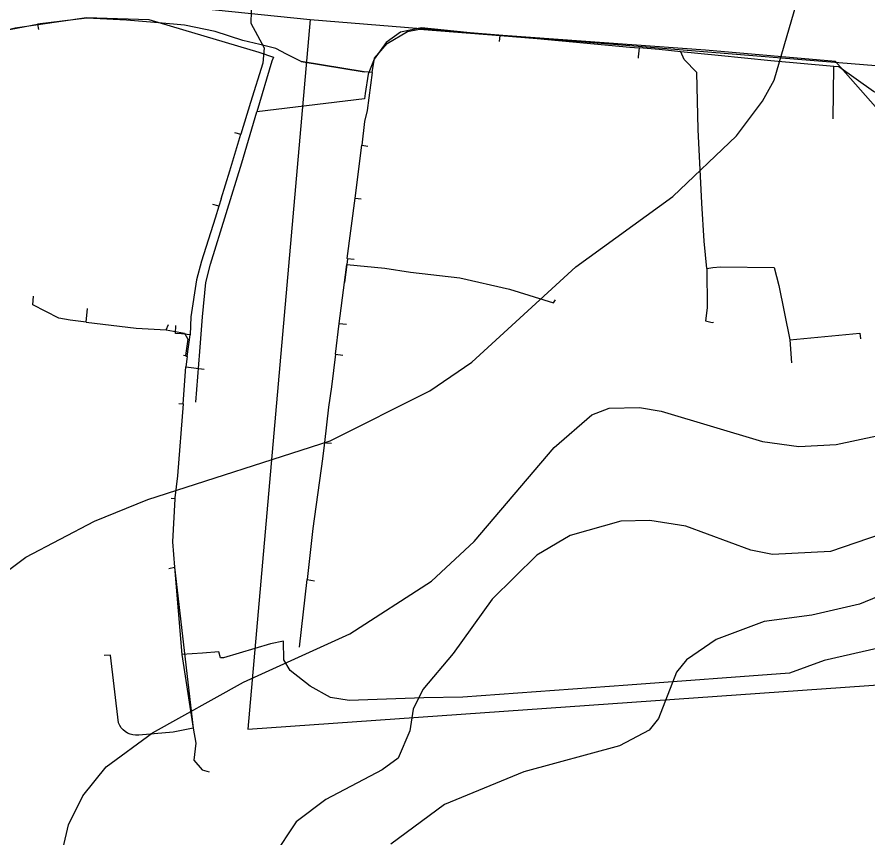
# Model space of a CAD drawing. Extents: x -662620 to -656370, y -1067090 to -1062990.
# Drawn here: x -659229.2 to -659061, y -1065207 to -1065044.7 of the extents above; entities that cross this region are included whole.
import ezdxf

# ---------------------------------------------------------------- set-up
doc = ezdxf.new("R2010")
doc.units = 0
for name, color, linetype in [('SDELOVACÍ_VEDENÍ_-_PODZEMNÍ', 7, 'Continuous'), ('SILNICE_II__TŘÍDY_A_III__TŘÍDY', 7, 'Continuous'), ('VRSTEVNICE_ZDŮRAZNĚNÁ', 7, 'Continuous'), ('VRSTEVNICE_ZÁKLADNÍ', 7, 'Continuous')]:
    doc.layers.add(name, color=color, linetype=linetype)

msp = doc.modelspace()

# ---------------------------------------------------------------- linework, layer by layer
at = {"layer": 'SDELOVACÍ_VEDENÍ_-_PODZEMNÍ'}
for points in [[(-659182.52, -1065034.17), (-659182.67, -1065036.33), (-659182.99, -1065045.92), (-659180.35, -1065050.76), (-659180.61, -1065053.78), (-659183.02, -1065061.55), (-659184.94, -1065067.85)], [(-659182.52, -1065034.17), (-659182.67, -1065036.33), (-659182.99, -1065045.92), (-659180.35, -1065050.76), (-659180.61, -1065053.78), (-659183.02, -1065061.55), (-659184.94, -1065067.85)], [(-659182.67, -1065036.33), (-659182.99, -1065045.92)], [(-659182.67, -1065036.33), (-659182.99, -1065045.92)], [(-659285.6, -1065069.52), (-659274.1, -1065061.29), (-659248.05, -1065051.53), (-659229.55, -1065046.84), (-659215.47, -1065044.8), (-659203.14, -1065045.14), (-659181.35, -1065051.62), (-659178.5, -1065052.6), (-659178.81, -1065053.4), (-659181.78, -1065063.4)], [(-659285.6, -1065069.52), (-659274.1, -1065061.29), (-659248.05, -1065051.53), (-659229.55, -1065046.84), (-659215.47, -1065044.8), (-659203.14, -1065045.14), (-659181.35, -1065051.62), (-659178.5, -1065052.6), (-659178.81, -1065053.4), (-659181.78, -1065063.4)], [(-659181.2, -1065050.12), (-659184.57, -1065049.31), (-659190.04, -1065047.52), (-659196.08, -1065046.27), (-659201.21, -1065045.85), (-659207.53, -1065045.28), (-659215.39, -1065044.89), (-659225.12, -1065046.06)], [(-659181.2, -1065050.12), (-659184.57, -1065049.31), (-659190.04, -1065047.52), (-659196.08, -1065046.27), (-659201.21, -1065045.85), (-659207.53, -1065045.28), (-659215.39, -1065044.89), (-659225.12, -1065046.06)], [(-659181.2, -1065050.12), (-659184.57, -1065049.31), (-659190.04, -1065047.52), (-659196.08, -1065046.27), (-659201.21, -1065045.85), (-659207.53, -1065045.28), (-659215.39, -1065044.89), (-659225.12, -1065046.06)], [(-659181.2, -1065050.12), (-659184.57, -1065049.31), (-659190.04, -1065047.52), (-659196.08, -1065046.27), (-659201.21, -1065045.85), (-659207.53, -1065045.28), (-659215.39, -1065044.89), (-659225.12, -1065046.06)], [(-659241.96, -1065049.96), (-659241.15, -1065049.93), (-659240.52, -1065049.86), (-659230.33, -1065047.05), (-659225.12, -1065046.06)], [(-659241.96, -1065049.96), (-659241.15, -1065049.93), (-659240.52, -1065049.86), (-659230.33, -1065047.05), (-659225.12, -1065046.06)], [(-659241.96, -1065049.96), (-659241.15, -1065049.93), (-659240.52, -1065049.86), (-659230.33, -1065047.05), (-659225.12, -1065046.06)], [(-659241.96, -1065049.96), (-659241.15, -1065049.93), (-659240.52, -1065049.86), (-659230.33, -1065047.05), (-659225.12, -1065046.06)], [(-659225.12, -1065046.06), (-659224.93, -1065047.14)], [(-659225.12, -1065046.06), (-659224.93, -1065047.14)], [(-659196.08, -1065046.27), (-659201.21, -1065045.85)], [(-659196.08, -1065046.27), (-659201.21, -1065045.85)], [(-659009.66, -1065057.39), (-659041.32, -1065060.65), (-659059.49, -1065062.45), (-659067.38, -1065053.49), (-659093.05, -1065051.24), (-659137.67, -1065048), (-659149.23, -1065046.79), (-659153.39, -1065047.67), (-659156.2, -1065049.73), (-659158.57, -1065052.98), (-659159.76, -1065055.98), (-659160.37, -1065059.78)], [(-659009.66, -1065057.39), (-659041.32, -1065060.65), (-659059.49, -1065062.45), (-659067.38, -1065053.49), (-659093.05, -1065051.24), (-659137.67, -1065048), (-659149.23, -1065046.79), (-659153.39, -1065047.67), (-659156.2, -1065049.73), (-659158.57, -1065052.98), (-659159.76, -1065055.98), (-659160.37, -1065059.78)], [(-659158.99, -1065055.64), (-659158.53, -1065052.79), (-659156, -1065049.94), (-659152.01, -1065047.57), (-659149.62, -1065047.1), (-659142.89, -1065047.62), (-659133.65, -1065048.36)], [(-659158.99, -1065055.64), (-659158.53, -1065052.79), (-659156, -1065049.94), (-659152.01, -1065047.57), (-659149.62, -1065047.1), (-659142.89, -1065047.62), (-659133.65, -1065048.36)], [(-659158.99, -1065055.64), (-659158.53, -1065052.79), (-659156, -1065049.94), (-659152.01, -1065047.57), (-659149.62, -1065047.1), (-659142.89, -1065047.62), (-659133.65, -1065048.36)], [(-659158.99, -1065055.64), (-659158.53, -1065052.79), (-659156, -1065049.94), (-659152.01, -1065047.57), (-659149.62, -1065047.1), (-659142.89, -1065047.62), (-659133.65, -1065048.36)], [(-659133.81, -1065049.52), (-659133.65, -1065048.36)], [(-659133.81, -1065049.52), (-659133.65, -1065048.36)], [(-659133.65, -1065048.36), (-659126.35, -1065048.94), (-659108.02, -1065050.61), (-659106.22, -1065050.77)], [(-659133.65, -1065048.36), (-659126.35, -1065048.94), (-659108.02, -1065050.61), (-659106.22, -1065050.77)], [(-659133.65, -1065048.36), (-659126.35, -1065048.94), (-659108.02, -1065050.61), (-659106.22, -1065050.77)], [(-659133.65, -1065048.36), (-659126.35, -1065048.94), (-659108.02, -1065050.61), (-659106.22, -1065050.77)], [(-659175.89, -1065051.99), (-659178.04, -1065050.91), (-659181.2, -1065050.12)], [(-659175.89, -1065051.99), (-659178.04, -1065050.91), (-659181.2, -1065050.12)], [(-659175.89, -1065051.99), (-659178.04, -1065050.91), (-659181.2, -1065050.12)], [(-659175.89, -1065051.99), (-659178.04, -1065050.91), (-659181.2, -1065050.12)], [(-659106.22, -1065050.77), (-659106.39, -1065052.57)], [(-659106.22, -1065050.77), (-659106.39, -1065052.57)], [(-659097.92, -1065051.56), (-659102.26, -1065051.12), (-659106.22, -1065050.77)], [(-659097.92, -1065051.56), (-659102.26, -1065051.12), (-659106.22, -1065050.77)], [(-659097.92, -1065051.56), (-659102.26, -1065051.12), (-659106.22, -1065050.77)], [(-659097.92, -1065051.56), (-659102.26, -1065051.12), (-659106.22, -1065050.77)], [(-659067.69, -1065054.48), (-659080.14, -1065053.35), (-659090.6, -1065052.27), (-659097.92, -1065051.56)], [(-659092.83, -1065094.38), (-659093.35, -1065088.97), (-659093.79, -1065081.48), (-659094.52, -1065066.92), (-659094.82, -1065055.66), (-659097.3, -1065053.07), (-659097.92, -1065051.56)], [(-659067.69, -1065054.48), (-659080.14, -1065053.35), (-659090.6, -1065052.27), (-659097.92, -1065051.56)], [(-659067.69, -1065054.48), (-659080.14, -1065053.35), (-659090.6, -1065052.27), (-659097.92, -1065051.56)], [(-659092.83, -1065094.38), (-659093.35, -1065088.97), (-659093.79, -1065081.48), (-659094.52, -1065066.92), (-659094.82, -1065055.66), (-659097.3, -1065053.07), (-659097.92, -1065051.56)], [(-659067.69, -1065054.48), (-659080.14, -1065053.35), (-659090.6, -1065052.27), (-659097.92, -1065051.56)], [(-659158.99, -1065055.64), (-659160.56, -1065055.51), (-659172.98, -1065053.49), (-659175.89, -1065051.99)], [(-659158.99, -1065055.64), (-659160.56, -1065055.51), (-659172.98, -1065053.49), (-659175.89, -1065051.99)], [(-659158.99, -1065055.64), (-659160.56, -1065055.51), (-659172.98, -1065053.49), (-659175.89, -1065051.99)], [(-659158.99, -1065055.64), (-659160.56, -1065055.51), (-659172.98, -1065053.49), (-659175.89, -1065051.99)], [(-659172.98, -1065053.49), (-659160.56, -1065055.51)], [(-659172.98, -1065053.49), (-659160.56, -1065055.51)], [(-659106.39, -1065052.57), (-659106.41, -1065052.8)], [(-659106.39, -1065052.57), (-659106.41, -1065052.8)], [(-659067.85, -1065064.82), (-659067.69, -1065054.48)], [(-659067.85, -1065064.82), (-659067.69, -1065054.48)], [(-659056.73, -1065060.93), (-659059.86, -1065059.42), (-659066.72, -1065054.51), (-659067.69, -1065054.48)], [(-659056.73, -1065060.93), (-659059.86, -1065059.42), (-659066.72, -1065054.51), (-659067.69, -1065054.48)], [(-659056.73, -1065060.93), (-659059.86, -1065059.42), (-659066.72, -1065054.51), (-659067.69, -1065054.48)], [(-659056.73, -1065060.93), (-659059.86, -1065059.42), (-659066.72, -1065054.51), (-659067.69, -1065054.48)], [(-659158.99, -1065055.64), (-659159.96, -1065063.18), (-659160.48, -1065065.35), (-659161.04, -1065070.01)], [(-659158.99, -1065055.64), (-659159.96, -1065063.18), (-659160.48, -1065065.35), (-659161.04, -1065070.01)], [(-659160.37, -1065059.78), (-659160.46, -1065060.83), (-659181.78, -1065063.4)], [(-659160.37, -1065059.78), (-659160.46, -1065060.83), (-659181.78, -1065063.4)], [(-659193.81, -1065120.85), (-659193.06, -1065110.82), (-659192.51, -1065103.97), (-659191.84, -1065097.18), (-659190.96, -1065093.56), (-659184.74, -1065073.48), (-659181.78, -1065063.4)], [(-659193.81, -1065120.85), (-659193.06, -1065110.82), (-659192.51, -1065103.97), (-659191.84, -1065097.18), (-659190.96, -1065093.56), (-659184.74, -1065073.48), (-659181.78, -1065063.4)], [(-659188.82, -1065080.6), (-659187.08, -1065075.11), (-659184.94, -1065067.85)], [(-659188.82, -1065080.6), (-659187.08, -1065075.11), (-659184.94, -1065067.85)], [(-659186.21, -1065067.48), (-659184.94, -1065067.85)], [(-659186.21, -1065067.48), (-659184.94, -1065067.85)], [(-659162.36, -1065080.52), (-659161.04, -1065070.01)], [(-659162.36, -1065080.52), (-659161.04, -1065070.01)], [(-659161.04, -1065070.01), (-659159.84, -1065070.19)], [(-659161.04, -1065070.01), (-659159.84, -1065070.19)], [(-659163.91, -1065092.41), (-659162.36, -1065080.52)], [(-659163.91, -1065092.41), (-659162.36, -1065080.52)], [(-659162.36, -1065080.52), (-659161.16, -1065080.64)], [(-659162.36, -1065080.52), (-659161.16, -1065080.64)], [(-659189.49, -1065082.02), (-659190.45, -1065081.73)], [(-659189.49, -1065082.02), (-659190.45, -1065081.73)], [(-659189.29, -1065082.08), (-659190.03, -1065084.42)], [(-659189.29, -1065082.08), (-659190.03, -1065084.42)], [(-659189.29, -1065082.08), (-659189.49, -1065082.02)], [(-659189.29, -1065082.08), (-659189.49, -1065082.02)], [(-659188.82, -1065080.6), (-659189.29, -1065082.08)], [(-659188.82, -1065080.6), (-659189.29, -1065082.08)], [(-659190.03, -1065084.42), (-659192.74, -1065092.98), (-659193.73, -1065096.65), (-659194.84, -1065103.97), (-659194.93, -1065107.5)], [(-659190.03, -1065084.42), (-659192.74, -1065092.98), (-659193.73, -1065096.65), (-659194.84, -1065103.97), (-659194.93, -1065107.5)], [(-659165.5, -1065105.3), (-659164.42, -1065097.14), (-659164, -1065093.58)], [(-659165.5, -1065105.3), (-659164.42, -1065097.14), (-659164, -1065093.58)], [(-659163.87, -1065092.51), (-659164, -1065093.58), (-659164.42, -1065097.14)], [(-659163.87, -1065092.51), (-659164, -1065093.58), (-659164.42, -1065097.14)], [(-659163.91, -1065092.41), (-659163.87, -1065092.51), (-659164, -1065093.58)], [(-659163.91, -1065092.41), (-659163.87, -1065092.51), (-659164, -1065093.58)], [(-659164, -1065093.58), (-659156.5, -1065094.31), (-659151.4, -1065095.12), (-659141.65, -1065096.24), (-659131.83, -1065098.47), (-659123.14, -1065101.17), (-659122.71, -1065100.58)], [(-659164, -1065093.58), (-659156.5, -1065094.31), (-659151.4, -1065095.12), (-659141.65, -1065096.24), (-659131.83, -1065098.47), (-659123.14, -1065101.17), (-659122.71, -1065100.58)], [(-659163.91, -1065092.41), (-659162.5, -1065092.55)], [(-659163.91, -1065092.41), (-659162.5, -1065092.55)], [(-659092.83, -1065094.38), (-659092.76, -1065102.17), (-659093.1, -1065104.73), (-659091.76, -1065105.06), (-659091.5, -1065105.03)], [(-659092.83, -1065094.38), (-659092.76, -1065102.17), (-659093.1, -1065104.73), (-659091.76, -1065105.06), (-659091.5, -1065105.03)], [(-659092.83, -1065094.38), (-659091.64, -1065094.19), (-659090.1, -1065094.07), (-659079.53, -1065094.19), (-659078.56, -1065097.75), (-659076.42, -1065108.53)], [(-659092.83, -1065094.38), (-659091.64, -1065094.19), (-659090.1, -1065094.07), (-659079.53, -1065094.19), (-659078.56, -1065097.75), (-659076.42, -1065108.53)], [(-659091.64, -1065094.19), (-659090.1, -1065094.07)], [(-659091.64, -1065094.19), (-659090.1, -1065094.07)], [(-659215.48, -1065105.02), (-659218.66, -1065104.6), (-659220.94, -1065104.21), (-659226.07, -1065101.58), (-659225.95, -1065099.84)], [(-659215.48, -1065105.02), (-659218.66, -1065104.6), (-659220.94, -1065104.21), (-659226.07, -1065101.58), (-659225.95, -1065099.84)], [(-659215.48, -1065105.02), (-659215.28, -1065102.33)], [(-659215.48, -1065105.02), (-659215.28, -1065102.33)], [(-659215.48, -1065105.02), (-659205.61, -1065106.2), (-659199.68, -1065106.54)], [(-659215.48, -1065105.02), (-659205.61, -1065106.2), (-659199.68, -1065106.54)], [(-659199.68, -1065106.54), (-659199.22, -1065105.45)], [(-659199.68, -1065106.54), (-659199.22, -1065105.45)], [(-659194.93, -1065107.5), (-659196.64, -1065107.29), (-659197.84, -1065107.24), (-659197.76, -1065105.68)], [(-659194.93, -1065107.5), (-659196.64, -1065107.29), (-659197.84, -1065107.24), (-659197.76, -1065105.68)], [(-659166.25, -1065111.36), (-659165.5, -1065105.3)], [(-659166.25, -1065111.36), (-659165.5, -1065105.3)], [(-659165.5, -1065105.3), (-659164.06, -1065105.44)], [(-659165.5, -1065105.3), (-659164.06, -1065105.44)], [(-659199.68, -1065106.54), (-659196.05, -1065107.17), (-659195.42, -1065108.38), (-659195.85, -1065111.61)], [(-659199.68, -1065106.54), (-659196.05, -1065107.17), (-659195.42, -1065108.38), (-659195.85, -1065111.61)], [(-659076.42, -1065108.53), (-659062.56, -1065107.21), (-659062.45, -1065108.34)], [(-659076.42, -1065108.53), (-659062.56, -1065107.21), (-659062.45, -1065108.34)], [(-659195.52, -1065111.78), (-659194.93, -1065107.5)], [(-659195.52, -1065111.78), (-659194.93, -1065107.5)], [(-659076.42, -1065108.53), (-659076.05, -1065113.08)], [(-659076.42, -1065108.53), (-659076.05, -1065113.08)], [(-659196.28, -1065111.56), (-659195.85, -1065111.61)], [(-659196.28, -1065111.56), (-659195.85, -1065111.61)], [(-659195.85, -1065111.61), (-659195.52, -1065111.78)], [(-659195.85, -1065111.61), (-659195.52, -1065111.78)], [(-659195.59, -1065112.34), (-659195.78, -1065113.87)], [(-659195.59, -1065112.34), (-659195.78, -1065113.87)], [(-659195.52, -1065111.78), (-659195.59, -1065112.34)], [(-659195.52, -1065111.78), (-659195.59, -1065112.34)], [(-659166.25, -1065111.36), (-659167.04, -1065117.77), (-659167.6, -1065121.83), (-659168.4, -1065128.82)], [(-659166.25, -1065111.36), (-659167.04, -1065117.77), (-659167.6, -1065121.83), (-659168.4, -1065128.82)], [(-659166.25, -1065111.36), (-659164.8, -1065111.55)], [(-659166.25, -1065111.36), (-659164.8, -1065111.55)], [(-659196.36, -1065121.16), (-659195.78, -1065113.87)], [(-659196.36, -1065121.16), (-659195.78, -1065113.87)], [(-659195.78, -1065113.87), (-659192.21, -1065114.33)], [(-659195.78, -1065113.87), (-659192.21, -1065114.33)], [(-659167.04, -1065117.77), (-659167.6, -1065121.83)], [(-659167.04, -1065117.77), (-659167.6, -1065121.83)], [(-659196.36, -1065121.16), (-659197.48, -1065135.4), (-659198, -1065139.75), (-659198.01, -1065139.93)], [(-659196.36, -1065121.16), (-659197.48, -1065135.4), (-659198, -1065139.75), (-659198.01, -1065139.93)], [(-659197.22, -1065121.1), (-659196.36, -1065121.16)], [(-659197.22, -1065121.1), (-659196.36, -1065121.16)], [(-659168.4, -1065128.82), (-659168.82, -1065132.01), (-659170.68, -1065145.8), (-659171.82, -1065155.91)], [(-659168.4, -1065128.82), (-659168.82, -1065132.01), (-659170.68, -1065145.8), (-659171.82, -1065155.91)], [(-659168.4, -1065128.82), (-659168, -1065128.85)], [(-659168.4, -1065128.82), (-659168, -1065128.85)], [(-659168, -1065128.85), (-659167.02, -1065128.92)], [(-659168, -1065128.85), (-659167.02, -1065128.92)], [(-659198.01, -1065139.93), (-659198.69, -1065139.87)], [(-659198.01, -1065139.93), (-659198.69, -1065139.87)], [(-659198.01, -1065139.93), (-659198.69, -1065139.87)], [(-659198.01, -1065139.93), (-659198.69, -1065139.87)], [(-659198.01, -1065139.93), (-659198.42, -1065148.48), (-659198.04, -1065153.47)], [(-659198.01, -1065139.93), (-659198.42, -1065148.48), (-659198.04, -1065153.47)], [(-659199.19, -1065153.69), (-659198.04, -1065153.47)], [(-659199.19, -1065153.69), (-659198.04, -1065153.47)], [(-659198.04, -1065153.47), (-659196.6, -1065170.74)], [(-659198.04, -1065153.47), (-659194.34, -1065185.29)], [(-659198.04, -1065153.47), (-659196.6, -1065170.74)], [(-659198.04, -1065153.47), (-659194.34, -1065185.29)], [(-659173.37, -1065169.25), (-659171.82, -1065155.91)], [(-659173.37, -1065169.25), (-659171.82, -1065155.91)], [(-659171.82, -1065155.91), (-659170.36, -1065156.13)], [(-659171.82, -1065155.91), (-659170.36, -1065156.13)], [(-659053.12, -1065168.17), (-659069.59, -1065171.9), (-659076.5, -1065174.43), (-659108.43, -1065176.79), (-659141.04, -1065179.14), (-659148.73, -1065179.29), (-659163.52, -1065179.79), (-659167.24, -1065179.22), (-659171.2, -1065177), (-659175.2, -1065173.87), (-659176.46, -1065171.76), (-659176.49, -1065168.06), (-659179.06, -1065168.62), (-659188.39, -1065171.41), (-659188.95, -1065171.4), (-659189.26, -1065170.19), (-659192.52, -1065170.43)], [(-659053.12, -1065168.17), (-659069.59, -1065171.9), (-659076.5, -1065174.43), (-659108.43, -1065176.79), (-659141.04, -1065179.14), (-659148.73, -1065179.29), (-659163.52, -1065179.79), (-659167.24, -1065179.22), (-659171.2, -1065177), (-659175.2, -1065173.87), (-659176.46, -1065171.76), (-659176.49, -1065168.06), (-659179.06, -1065168.62), (-659188.39, -1065171.41), (-659188.95, -1065171.4), (-659189.26, -1065170.19), (-659192.52, -1065170.43)], [(-659179.06, -1065168.62), (-659188.39, -1065171.41)], [(-659179.06, -1065168.62), (-659188.39, -1065171.41)], [(-659194.34, -1065185.29), (-659198.3, -1065186.05), (-659205.12, -1065186.66), (-659205.2, -1065186.67), (-659205.75, -1065186.69), (-659206.29, -1065186.62), (-659206.82, -1065186.48), (-659207.33, -1065186.26), (-659207.8, -1065185.97), (-659208.22, -1065185.62), (-659208.58, -1065185.21), (-659208.88, -1065184.75), (-659209.12, -1065184.25), (-659210.69, -1065170.89), (-659211.96, -1065170.95)], [(-659194.34, -1065185.29), (-659198.3, -1065186.05), (-659205.12, -1065186.66), (-659205.2, -1065186.67), (-659205.75, -1065186.69), (-659206.29, -1065186.62), (-659206.82, -1065186.48), (-659207.33, -1065186.26), (-659207.8, -1065185.97), (-659208.22, -1065185.62), (-659208.58, -1065185.21), (-659208.88, -1065184.75), (-659209.12, -1065184.25), (-659210.69, -1065170.89), (-659211.96, -1065170.95)], [(-659192.52, -1065170.43), (-659196.6, -1065170.74)], [(-659192.52, -1065170.43), (-659196.6, -1065170.74)], [(-659196.6, -1065170.74), (-659194.34, -1065185.29)], [(-659196.6, -1065170.74), (-659194.34, -1065185.29)], [(-659194.34, -1065185.29), (-659193.83, -1065188.25), (-659194.24, -1065191.62), (-659192.61, -1065193.52), (-659191.22, -1065193.9)], [(-659194.34, -1065185.29), (-659193.83, -1065188.25), (-659194.24, -1065191.62), (-659192.61, -1065193.52), (-659191.22, -1065193.9)]]:
    msp.add_lwpolyline(points, dxfattribs=at)
at = {"layer": 'SILNICE_II__TŘÍDY_A_III__TŘÍDY'}
for points in [[(-659883.02, -1065082.94), (-659720.77, -1065091.61), (-659557.39, -1065100.68), (-659486.58, -1065100.68), (-659384.92, -1065090.7), (-659307.76, -1065078.9), (-659260.28, -1065051.16), (-659227.39, -1065039.38), (-659171.2, -1065045.15), (-659056.18, -1065054.53), (-658923.05, -1065030.97), (-658815.83, -1064996.8), (-658708.47, -1064884.92), (-658668.84, -1064839.24), (-658627.67, -1064793.74), (-658537.53, -1064703.19), (-658510.68, -1064674.03)], [(-659171.2, -1065045.15), (-659183.58, -1065185.48), (-659057, -1065176.58), (-659019.85, -1065228.07), (-659028.31, -1065252.72), (-658984.67, -1065363.89), (-658979.85, -1065512.27), (-658980.89, -1065702.26), (-658963.65, -1065778.93), (-658974.96, -1065808.99), (-659002.69, -1065835.5), (-659092.31, -1065876.91), (-659274.98, -1066104.76), (-659317.05, -1066438.63)]]:
    msp.add_lwpolyline(points, dxfattribs=at)
at = {"layer": 'VRSTEVNICE_ZDŮRAZNĚNÁ'}
msp.add_lwpolyline([(-659056.36, -1065158.21), (-659062.65, -1065160.79), (-659072.08, -1065162.93), (-659081.51, -1065164.22), (-659090.95, -1065167.79), (-659096.81, -1065171.79), (-659098.81, -1065174.22), (-659102.38, -1065183.37), (-659104.24, -1065185.66), (-659110.1, -1065188.8), (-659128.97, -1065193.95), (-659144.69, -1065200.38), (-659155.27, -1065208.24)], dxfattribs=at)
at = {"layer": 'VRSTEVNICE_ZÁKLADNÍ'}
for points in [[(-659277.62, -1065226.11), (-659252.75, -1065176.37), (-659246.31, -1065167.79), (-659240.03, -1065160.93), (-659227.45, -1065151.5), (-659213.87, -1065144.35), (-659203.29, -1065140.06), (-659167.27, -1065128.49), (-659147.55, -1065118.62), (-659139.26, -1065112.91), (-659118.68, -1065094.04), (-659099.52, -1065080.17), (-659086.94, -1065068.17), (-659081.8, -1065061.31), (-659079.51, -1065057.16), (-659073.08, -1065035.15), (-659068.65, -1065027.15), (-659058.79, -1065017.14)], [(-659277.62, -1065226.11), (-659252.75, -1065176.37), (-659246.31, -1065167.79), (-659240.03, -1065160.93), (-659227.45, -1065151.5), (-659213.87, -1065144.35), (-659203.29, -1065140.06), (-659167.27, -1065128.49), (-659147.55, -1065118.62), (-659139.26, -1065112.91), (-659118.68, -1065094.04), (-659099.52, -1065080.17), (-659086.94, -1065068.17), (-659081.8, -1065061.31), (-659079.51, -1065057.16), (-659073.08, -1065035.15), (-659068.65, -1065027.15), (-659058.79, -1065017.14)], [(-659221.3, -1065214.39), (-659219.01, -1065204.38), (-659216.16, -1065198.67), (-659211.58, -1065192.95), (-659202.43, -1065186.23), (-659184.43, -1065176.22), (-659163.41, -1065166.65), (-659147.26, -1065156.21), (-659138.83, -1065148.35), (-659122.96, -1065129.77), (-659115.53, -1065123.34), (-659112.1, -1065122.05), (-659106.1, -1065121.91), (-659101.81, -1065122.62), (-659081.8, -1065128.63), (-659074.65, -1065129.63), (-659067.22, -1065129.2), (-659059.22, -1065127.48)], [(-659221.3, -1065214.39), (-659219.01, -1065204.38), (-659216.16, -1065198.67), (-659211.58, -1065192.95), (-659202.43, -1065186.23), (-659184.43, -1065176.22), (-659163.41, -1065166.65), (-659147.26, -1065156.21), (-659138.83, -1065148.35), (-659122.96, -1065129.77), (-659115.53, -1065123.34), (-659112.1, -1065122.05), (-659106.1, -1065121.91), (-659101.81, -1065122.62), (-659081.8, -1065128.63), (-659074.65, -1065129.63), (-659067.22, -1065129.2), (-659059.22, -1065127.48)], [(-659058.36, -1065146.92), (-659068.36, -1065150.35), (-659079.8, -1065150.93), (-659084.09, -1065150.07), (-659096.95, -1065145.35), (-659104.1, -1065144.21), (-659109.81, -1065144.35), (-659119.82, -1065147.21), (-659126.39, -1065151.07), (-659135.26, -1065159.79), (-659142.97, -1065170.51), (-659148.98, -1065177.65), (-659150.84, -1065181.51), (-659151.55, -1065185.8), (-659153.84, -1065191.23), (-659156.98, -1065193.52), (-659168.13, -1065199.38), (-659173.99, -1065203.81), (-659178.56, -1065210.67)], [(-659058.36, -1065146.92), (-659068.36, -1065150.35), (-659079.8, -1065150.93), (-659084.09, -1065150.07), (-659096.95, -1065145.35), (-659104.1, -1065144.21), (-659109.81, -1065144.35), (-659119.82, -1065147.21), (-659126.39, -1065151.07), (-659135.26, -1065159.79), (-659142.97, -1065170.51), (-659148.98, -1065177.65), (-659150.84, -1065181.51), (-659151.55, -1065185.8), (-659153.84, -1065191.23), (-659156.98, -1065193.52), (-659168.13, -1065199.38), (-659173.99, -1065203.81), (-659178.56, -1065210.67)]]:
    msp.add_lwpolyline(points, dxfattribs=at)

doc.saveas('drawing.dxf')
